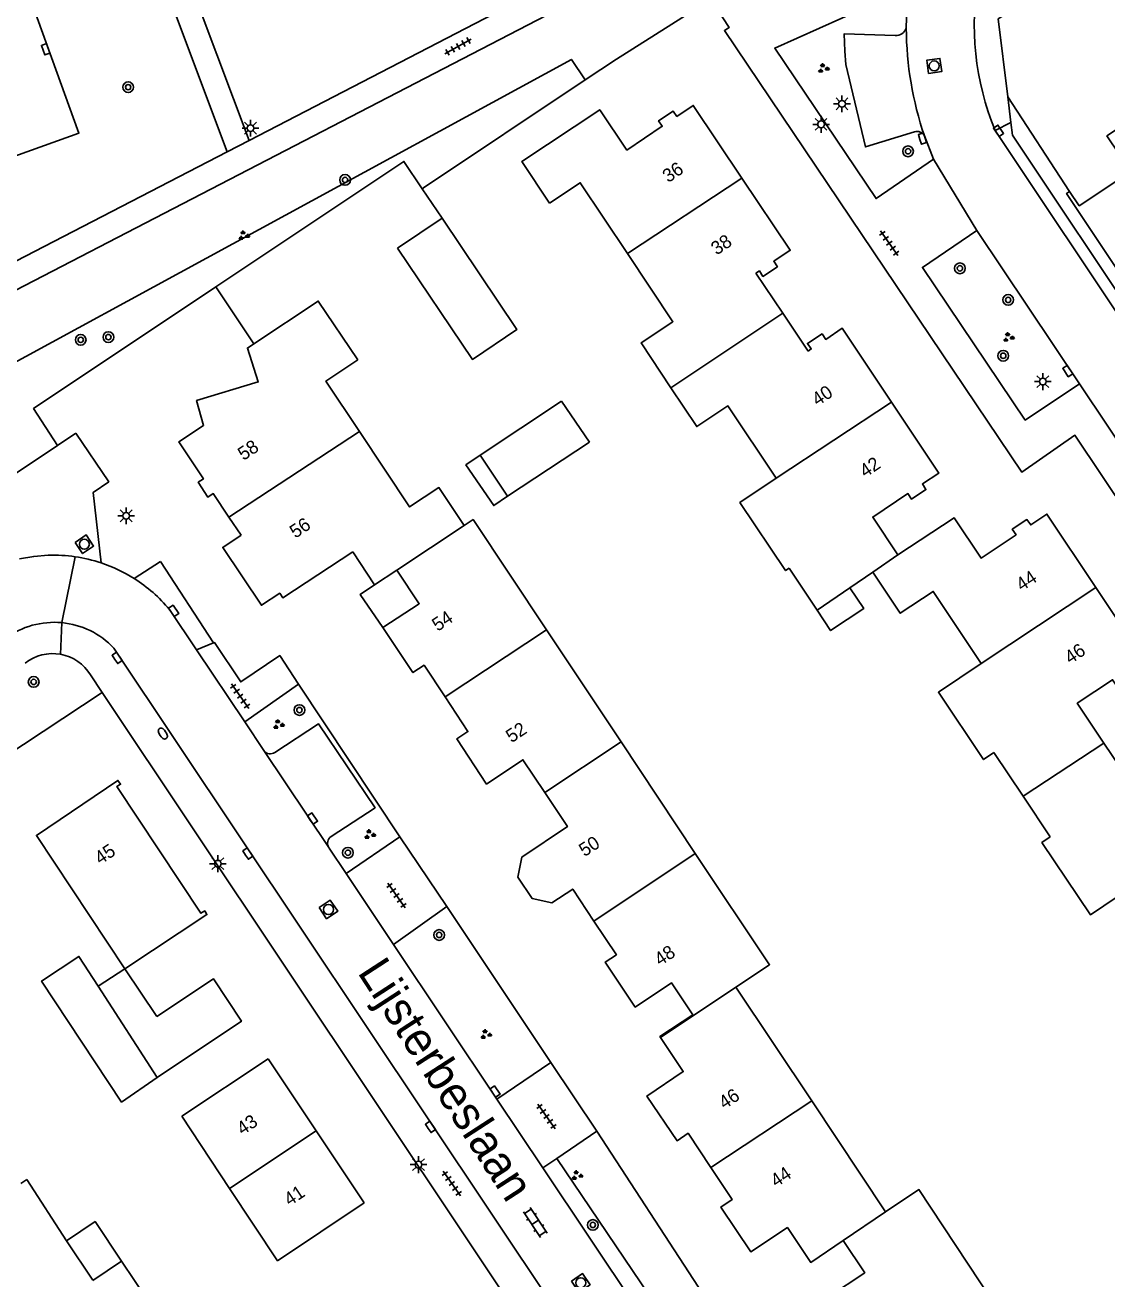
# Model space of a CAD drawing. Extents: x 137999 to 141000, y 397500 to 400501.
# Drawn here: x 138453.1 to 138533.8, y 399770.7 to 399864.2 of the extents above; entities that cross this region are included whole.
import ezdxf

# ---------------------------------------------------------------- set-up
doc = ezdxf.new("R2010")
doc.units = 0
for name, color, linetype in [('gg-afsc-erfafscheiding', 7, 'Continuous'), ('gg-afsc-muur', 7, 'Continuous'), ('gg-anno-huisnummerreeks BGT', 7, 'Continuous'), ('gg-anno-openbare ruimte label', 7, 'Continuous'), ('gg-bbg-bijgebouw', 7, 'Continuous'), ('gg-bbg-gedigitaliseerde bebouwing', 7, 'Continuous'), ('gg-bbg-gedigitaliseerde bijgebouw', 7, 'Continuous'), ('gg-bbg-hoofdgebouw', 7, 'Continuous'), ('gg-bbg-luifel en loopbrug', 7, 'Continuous'), ('gg-bbg-tussenscheiding', 7, 'Continuous'), ('gg-knt-verharding', 7, 'Continuous'), ('gg-knt-verharding nz', 7, 'Continuous'), ('gt-grn-groengrens', 7, 'Continuous'), ('gt-grn-weggrens', 7, 'Continuous'), ('gt-symb-boom', 7, 'Continuous'), ('gt-symb-brandkraan', 7, 'Continuous'), ('gt-symb-groenvak', 7, 'Continuous'), ('gt-symb-klinker verharding', 7, 'Continuous'), ('gt-symb-kolk', 7, 'Continuous'), ('gt-symb-lichtmast', 7, 'Continuous'), ('gt-symb-rioolschacht', 7, 'Continuous'), ('gt-symb-tegel verharding', 7, 'Continuous')]:
    doc.layers.add(name, color=color, linetype=linetype)

# ---------------------------------------------------------------- blocks, each defined once
blk = doc.blocks.new('gt0-RS')
at = {"layer": 'gt-symb-rioolschacht'}
blk.add_lwpolyline([(-0.5, -0.5), (0.5, -0.5), (0.5, 0.5), (-0.5, 0.5)], close=True, dxfattribs=at)
blk.add_circle((0, 0), 0.375, dxfattribs=at)
blk = doc.blocks.new('gt0-KOLK')
at = {"layer": 'gt-symb-kolk'}
blk.add_lwpolyline([(0, 0), (0.375, 0), (0.375, 0.4), (-0.375, 0.4), (-0.375, 0), (0, 0)], dxfattribs=at)
blk = doc.blocks.new('gt0-LMAST')
at = {"layer": 'gt-symb-lichtmast'}
for p, q in [((-0.182, 0.173), (-0.447, 0.438)), ((-0.005, 0.246), (-0.005, 0.621)), ((0.172, 0.173), (0.437, 0.438)), ((-0.255, -0.004), (-0.63, -0.004)), ((-0.182, -0.181), (-0.447, -0.446)), ((-0.005, -0.254), (-0.005, -0.629)), ((0.437, -0.446), (0.172, -0.181)), ((0.245, -0.004), (0.62, -0.004))]:
    blk.add_line(p, q, dxfattribs=at)
blk.add_circle((-0.005, -0.004), 0.25, dxfattribs=at)
blk = doc.blocks.new('gt0-BOOM')
at = {"layer": 'gt-symb-boom'}
for radius in [0.4, 0.2]:
    blk.add_circle((0, 0), radius, dxfattribs=at)
blk = doc.blocks.new('gt0-GRVAK')
at = {"layer": 'gt-symb-groenvak'}
for p, q in [((-0.11, 0.189), (-0.228, 0.24)), ((-0.182, 0.153), (0.088, 0.153)), ((-0.091, 0.211), (-0.156, 0.322)), ((-0.047, 0.214), (-0.047, 0.393)), ((-0.004, 0.211), (0.061, 0.322)), ((0.015, 0.189), (0.133, 0.24)), ((0.262, -0.052), (0.197, 0.059)), ((0.305, -0.049), (0.305, 0.13)), ((0.349, -0.052), (0.414, 0.059)), ((-0.245, -0.228), (-0.363, -0.177)), ((-0.318, -0.264), (-0.047, -0.264)), ((-0.226, -0.206), (-0.291, -0.095)), ((-0.183, -0.203), (-0.183, -0.024)), ((-0.139, -0.206), (-0.074, -0.095)), ((-0.12, -0.228), (-0.002, -0.177)), ((0.243, -0.074), (0.125, -0.023)), ((0.17, -0.11), (0.441, -0.11)), ((0.368, -0.074), (0.486, -0.023))]:
    blk.add_line(p, q, dxfattribs=at)
blk = doc.blocks.new('gt0-BR')
at = {"layer": 'gt-symb-brandkraan'}
for centre, radius, start, end in [((-0.244, 0), 0.206, 107.56694, 252.43307), ((0.599, -2.664), 3, 106.89205, 107.56694), ((0, -0.691), 0.938, 73.10799, 106.89205), ((-0.599, -2.664), 3, 72.43309, 73.10799), ((0.244, 0), 0.206, 287.56695, 72.43309), ((0.599, 2.664), 3, 252.43307, 253.10797), ((0, 0.691), 0.938, 253.10797, 286.89206), ((-0.599, 2.664), 3, 286.89206, 287.56695)]:
    blk.add_arc(centre, radius, start, end, dxfattribs=at)
blk = doc.blocks.new('gt0-TEG1')
at = {"layer": 'gt-symb-tegel verharding'}
for p, q in [((-1.125, 0), (1.125, 0)), ((-0.9, -0.25), (-0.9, 0.25)), ((-0.45, -0.25), (-0.45, 0.25)), ((0, -0.25), (0, 0.25)), ((0.45, -0.25), (0.45, 0.25)), ((0.9, -0.25), (0.9, 0.25))]:
    blk.add_line(p, q, dxfattribs=at)
blk = doc.blocks.new('gt0-KL1')
at = {"layer": 'gt-symb-klinker verharding'}
for p, q in [((-1.15, 0.3), (1.15, 0.3)), ((-1, -0.3), (-1, 0.3)), ((-0.5, 0.3), (-0.5, 0.45)), ((0, -0.3), (0, 0.3)), ((0.5, 0.3), (0.5, 0.45)), ((1, -0.3), (1, 0.3)), ((-1.15, -0.3), (1.15, -0.3)), ((-0.5, -0.45), (-0.5, -0.3)), ((0.5, -0.45), (0.5, -0.3))]:
    blk.add_line(p, q, dxfattribs=at)

msp = doc.modelspace()

# ---------------------------------------------------------------- linework, layer by layer
at = {"layer": 'gg-afsc-erfafscheiding'}
for p, q in [((138504.232, 399866.156), (138497.197, 399861.692)), ((138526.396, 399858.861), (138531, 399851.81)), ((138482.81, 399852.073), (138482.718, 399852.012)), ((138484.194, 399849.814), (138482.718, 399852.012)), ((138467.328, 399844.699), (138470.155, 399840.446)), ((138463.196, 399824.209), (138467.147, 399818.131)), ((138473.479, 399815.046), (138481.054, 399803.657)), ((138484.557, 399798.473), (138492.307, 399786.822)), ((138452.771, 399777.795), (138453.225, 399778.097)), ((138456.169, 399773.522), (138453.225, 399778.097))]:
    msp.add_line(p, q, dxfattribs=at)
for points in [[(138467.328, 399844.699), (138481.345, 399854.059), (138482.718, 399852.012)], [(138467.328, 399844.699), (138453.724, 399835.614), (138455.5, 399832.859)], [(138458.835, 399814.444), (138450.019, 399808.626), (138447.294, 399812.75)], [(138495.746, 399781.695), (138503.314, 399770.062), (138500.516, 399768.209)]]:
    msp.add_lwpolyline(points, dxfattribs=at)
at = {"layer": 'gg-afsc-muur'}
for p, q in [((138497.197, 399861.692), (138494.866, 399860.134)), ((138494.866, 399860.134), (138482.81, 399852.073))]:
    msp.add_line(p, q, dxfattribs=at)
at = {"layer": 'gg-bbg-bijgebouw'}
for p, q in [((138484.194, 399849.814), (138480.876, 399847.585)), ((138462.911, 399790.25), (138460.53, 399793.81)), ((138456.169, 399773.522), (138458.137, 399770.587))]:
    msp.add_line(p, q, dxfattribs=at)
msp.add_lwpolyline([(138462.911, 399790.25), (138467.139, 399793.078), (138469.229, 399789.913), (138462.952, 399785.715)], dxfattribs=at)
at = {"layer": 'gg-bbg-gedigitaliseerde bebouwing'}
for p, q in [((138510.075, 399823.701), (138512.163, 399820.567)), ((138516.327, 399823.418), (138514.614, 399822.245)), ((138491.98, 399819.103), (138497.548, 399810.742)), ((138497.548, 399810.742), (138503.083, 399802.431)), ((138525.364, 399809.952), (138527.536, 399806.692)), ((138527.536, 399806.692), (138529.559, 399803.656)), ((138506.116, 399792.45), (138511.766, 399783.966)), ((138511.766, 399783.966), (138517.277, 399775.69))]:
    msp.add_line(p, q, dxfattribs=at)
for points in [[(138492.206, 399850.941), (138494.497, 399852.468), (138498.019, 399847.182)], [(138498.019, 399847.182), (138501.411, 399842.092), (138499.035, 399840.508), (138501.263, 399837.164)], [(138477.9, 399839.24), (138475.536, 399837.664), (138478.044, 399833.903)], [(138501.263, 399837.164), (138503.192, 399834.27), (138505.512, 399835.816), (138509.112, 399830.414)], [(138485.835, 399826.886), (138483.961, 399829.722), (138481.767, 399828.272), (138478.044, 399833.903)], [(138510.075, 399823.701), (138509.817, 399823.528), (138506.409, 399828.596), (138509.112, 399830.414)], [(138485.835, 399826.886), (138486.502, 399827.328), (138491.98, 399819.103)], [(138516.327, 399823.418), (138518.377, 399820.342), (138520.832, 399821.978), (138524.417, 399816.599)], [(138525.364, 399809.952), (138524.591, 399809.432), (138521.218, 399814.448), (138524.417, 399816.599)], [(138535.541, 399799.851), (138532.562, 399797.852), (138528.939, 399803.239), (138529.559, 399803.656)], [(138503.083, 399802.431), (138508.62, 399794.118), (138506.116, 399792.45)], [(138517.277, 399775.69), (138519.765, 399777.347), (138525.236, 399769.081)]]:
    msp.add_lwpolyline(points, dxfattribs=at)
at = {"layer": 'gg-bbg-gedigitaliseerde bijgebouw'}
for p, q in [((138487.043, 399832.139), (138493.115, 399836.157)), ((138493.115, 399836.157), (138495.181, 399833.118)), ((138495.181, 399833.118), (138489.071, 399829.074)), ((138489.071, 399829.074), (138487.043, 399832.139)), ((138458.541, 399792.52), (138460.53, 399793.81))]:
    msp.add_line(p, q, dxfattribs=at)
for points in [[(138480.876, 399847.585), (138486.452, 399839.284), (138489.77, 399841.513), (138484.194, 399849.814)], [(138514.614, 399822.245), (138515.643, 399820.701), (138513.172, 399819.054), (138512.163, 399820.567)], [(138458.541, 399792.52), (138457.107, 399794.748), (138454.317, 399792.903), (138460.287, 399783.875), (138462.952, 399785.715)], [(138460.288, 399772.009), (138458.31, 399774.958), (138456.169, 399773.522)], [(138460.082, 399767.687), (138462.223, 399769.123), (138460.288, 399772.009)]]:
    msp.add_lwpolyline(points, dxfattribs=at)
at = {"layer": 'gg-bbg-hoofdgebouw'}
for p, q in [((138507.611, 399845.713), (138509.617, 399842.721)), ((138509.617, 399842.721), (138511.503, 399839.909)), ((138469.2, 399826.165), (138468.293, 399827.525)), ((138479.161, 399822.475), (138477.536, 399824.934)), ((138479.161, 399822.475), (138480.83, 399823.56)), ((138464.785, 399782.816), (138471.22, 399787.097)), ((138471.22, 399787.097), (138474.8, 399781.735)), ((138468.348, 399777.437), (138464.785, 399782.816)), ((138474.8, 399781.735), (138478.38, 399776.36))]:
    msp.add_line(p, q, dxfattribs=at)
for points in [[(138531, 399851.81), (138531.72, 399850.74), (138535.56, 399853.29), (138533.79, 399855.95), (138538.37, 399859), (138539.1, 399857.91)], [(138506.56, 399852.802), (138502.93, 399858.23), (138501.71, 399857.41), (138501.43, 399857.81), (138500.35, 399857.09), (138500.62, 399856.68), (138497.98, 399854.9), (138495.95, 399857.91), (138490.14, 399854.04), (138492.206, 399850.941)], [(138507.611, 399845.713), (138507.86, 399845.88), (138508.13, 399845.47), (138509.21, 399846.19), (138508.94, 399846.6), (138510.16, 399847.42), (138506.56, 399852.802)], [(138537.438, 399841.659), (138530.78, 399851.67), (138531, 399851.81)], [(138470.155, 399840.446), (138474.96, 399843.64), (138477.9, 399839.24)], [(138517.726, 399836.09), (138514.05, 399841.61), (138512.81, 399840.78), (138512.54, 399841.19), (138511.45, 399840.48), (138511.73, 399840.06), (138511.503, 399839.909)], [(138468.293, 399827.525), (138467.13, 399829.27), (138466.72, 399829.01), (138466.01, 399830.12), (138466.39, 399830.37), (138464.55, 399833.13), (138466.4, 399834.36), (138465.88, 399836.22), (138470.48, 399837.6), (138469.68, 399840.13), (138470.155, 399840.446)], [(138518.2, 399824.7), (138516.32, 399827.52), (138518.94, 399829.27), (138519.21, 399828.86), (138520.29, 399829.57), (138520.02, 399829.99), (138521.25, 399830.8), (138517.726, 399836.09)], [(138532.954, 399822.271), (138529.31, 399827.74), (138528.1, 399826.93), (138527.82, 399827.33), (138526.73, 399826.61), (138527.01, 399826.2), (138524.4, 399824.46), (138522.4, 399827.46), (138518.2, 399824.7)], [(138477.536, 399824.934), (138472.327, 399821.49), (138472.091, 399821.841), (138470.718, 399820.945), (138467.837, 399825.257), (138469.2, 399826.165)], [(138479.78, 399819.27), (138482.49, 399821.06), (138480.83, 399823.56)], [(138533.561, 399810.659), (138531.58, 399813.63), (138534.21, 399815.38), (138534.48, 399814.97), (138535.57, 399815.68), (138535.31, 399816.09), (138536.52, 399816.92), (138532.954, 399822.271)], [(138484.413, 399814.103), (138482.85, 399816.47), (138482.02, 399815.92), (138479.78, 399819.27)], [(138491.861, 399806.969), (138490.23, 399809.42), (138487.52, 399807.6), (138485.29, 399810.97), (138486.12, 399811.52), (138484.413, 399814.103)], [(138544.081, 399805.581), (138540.41, 399811.1), (138539.18, 399810.28), (138538.91, 399810.69), (138537.82, 399809.97), (138538.09, 399809.56), (138535.46, 399807.81), (138533.561, 399810.659)], [(138460.53, 399793.81), (138466.65, 399797.87), (138466.49, 399798.14), (138466.2, 399797.97), (138459.93, 399807.41), (138460.21, 399807.59), (138460.02, 399807.87), (138453.94, 399803.77), (138460.53, 399793.81)], [(138495.525, 399797.385), (138493.936, 399799.77), (138492.383, 399798.736), (138490.907, 399799.07), (138489.849, 399800.649), (138490.153, 399802.153), (138493.55, 399804.43), (138491.861, 399806.969)], [(138500.488, 399788.702), (138500.45, 399788.76), (138502.9, 399790.38), (138501.32, 399792.77), (138498.6, 399790.96), (138496.37, 399794.32), (138497.2, 399794.87), (138495.525, 399797.385)], [(138504.247, 399778.989), (138502.55, 399781.55), (138501.72, 399780.99), (138499.48, 399784.33), (138502.18, 399786.15), (138500.488, 399788.702)], [(138514.12, 399773.54), (138511.7, 399771.91), (138509.95, 399774.51), (138507.23, 399772.7), (138505, 399776.04), (138505.83, 399776.6), (138504.247, 399778.989)], [(138478.38, 399776.36), (138471.923, 399772.041), (138468.348, 399777.437)], [(138513.01, 399769.34), (138515.72, 399771.15), (138514.12, 399773.54)]]:
    msp.add_lwpolyline(points, dxfattribs=at)
at = {"layer": 'gg-bbg-luifel en loopbrug'}
for points in [[(138487.043, 399832.139), (138485.973, 399831.407), (138488.046, 399828.374), (138489.071, 399829.074)], [(138479.78, 399819.27), (138478.093, 399821.753), (138479.161, 399822.475)]]:
    msp.add_lwpolyline(points, dxfattribs=at)
at = {"layer": 'gg-bbg-tussenscheiding'}
for p, q in [((138506.56, 399852.802), (138498.019, 399847.182)), ((138501.263, 399837.164), (138509.617, 399842.721)), ((138517.726, 399836.09), (138509.112, 399830.414)), ((138478.044, 399833.903), (138468.293, 399827.525)), ((138485.835, 399826.886), (138480.83, 399823.56)), ((138518.2, 399824.7), (138516.327, 399823.418)), ((138514.614, 399822.245), (138512.163, 399820.567)), ((138532.954, 399822.271), (138524.417, 399816.599)), ((138491.98, 399819.103), (138484.413, 399814.103)), ((138491.861, 399806.969), (138497.548, 399810.742)), ((138533.561, 399810.659), (138527.536, 399806.692)), ((138503.083, 399802.431), (138495.525, 399797.385)), ((138458.541, 399792.52), (138462.952, 399785.715)), ((138506.116, 399792.45), (138500.488, 399788.702)), ((138504.247, 399778.989), (138511.766, 399783.966)), ((138474.8, 399781.735), (138468.348, 399777.437)), ((138517.277, 399775.69), (138514.12, 399773.54)), ((138460.288, 399772.009), (138458.146, 399770.574))]:
    msp.add_line(p, q, dxfattribs=at)
at = {"layer": 'gg-knt-verharding'}
for p, q in [((138466.235, 399865.128), (138469.8, 399855.62)), ((138526.396, 399858.861), (138526.63, 399856.96)), ((138526.63, 399856.96), (138525.45, 399856.36)), ((138520.179, 399855.96), (138520.848, 399854.228)), ((138535.917, 399840.646), (138525.45, 399856.36)), ((138524.094, 399848.908), (138520.848, 399854.228)), ((138524.094, 399848.908), (138531.744, 399837.453)), ((138531.744, 399837.453), (138569.25, 399781.34)), ((138455.5, 399832.859), (138456.877, 399833.78)), ((138451.309, 399830.056), (138455.5, 399832.859)), ((138465.88, 399817.608), (138463.86, 399820.63)), ((138459.71, 399817.75), (138507.501, 399746.199)), ((138467.147, 399818.131), (138465.88, 399817.608)), ((138465.88, 399817.608), (138469.473, 399812.233)), ((138457.969, 399815.741), (138458.835, 399814.444)), ((138469.473, 399812.233), (138473.479, 399815.046)), ((138469.473, 399812.233), (138470.902, 399810.096)), ((138481.054, 399803.657), (138477.035, 399800.929)), ((138484.557, 399798.473), (138481.054, 399803.657)), ((138475.742, 399802.864), (138475.769, 399802.823)), ((138475.769, 399802.823), (138477.035, 399800.929)), ((138477.035, 399800.929), (138480.581, 399795.623)), ((138480.581, 399795.623), (138484.557, 399798.473)), ((138480.581, 399795.623), (138488.282, 399784.101)), ((138488.282, 399784.101), (138492.307, 399786.822)), ((138492.307, 399786.822), (138495.746, 399781.695)), ((138488.282, 399784.101), (138491.714, 399778.965)), ((138495.746, 399781.695), (138492.756, 399779.67)), ((138492.756, 399779.67), (138491.714, 399778.965)), ((138491.714, 399778.965), (138499.388, 399767.484))]:
    msp.add_line(p, q, dxfattribs=at)
for points in [[(138469.8, 399855.62), (138517.54, 399880.35), (138521.409, 399883.801)], [(138448.596, 399879.655), (138457.63, 399882.89), (138468.17, 399854.78)], [(138434.682, 399874.673), (138443.22, 399851.18), (138457.11, 399856.15), (138448.596, 399879.655)], [(138534.916, 399870.866), (138525.68, 399864.69), (138526.396, 399858.861)], [(138501.702, 399870.011), (138449.53, 399842.98), (138443.84, 399841.5)], [(138504.232, 399866.156), (138505.611, 399864.054), (138505.25, 399863.82), (138527.43, 399830.88), (138531.4, 399833.63), (138537.473, 399824.535)], [(138519, 399867), (138509.01, 399862.51), (138516.566, 399851.281), (138520.848, 399854.228)], [(138519, 399867), (138518.867, 399865.503), (138518.821, 399864.001)], [(138519.427, 399856.26), (138515.776, 399855.133), (138514.318, 399861.281), (138514.23, 399862.275), (138514.178, 399863.564), (138517.99, 399863.443)], [(138468.17, 399854.78), (138448.77, 399844.74), (138442.235, 399843.028)], [(138531.744, 399837.453), (138527.69, 399834.75), (138520.019, 399846.149), (138524.094, 399848.908)], [(138456.877, 399833.78), (138459.33, 399830.157), (138458.17, 399829.363), (138458.767, 399824.099)], [(138454.821, 399824.675), (138453.742, 399824.588), (138452.677, 399824.398)], [(138473.479, 399815.046), (138472.091, 399817.185), (138469.179, 399815.227), (138467.22, 399818.161), (138467.147, 399818.131)], [(138458.835, 399814.444), (138506.61, 399742.87), (138499.525, 399738.125)], [(138475.926, 399803.683), (138479.195, 399805.833), (138474.969, 399812.105), (138471.719, 399809.969)]]:
    msp.add_lwpolyline(points, dxfattribs=at)
for centre, radius, start, end in [((138544.846, 399864.306), 20.96, 169.90668, 202.27662), ((138518.035, 399864.273), 0.831, 266.86776, 340.89339), ((138519.625, 399855.663), 0.629, 28.17952, 108.32279), ((138455.185, 399813.373), 11.308, 81.6855, 91.84372), ((138455.183, 399813.354), 11.327, 71.55515, 81.69169), ((138455.191, 399813.386), 11.294, 57.67712, 71.54256), ((138455.2, 399813.381), 11.293, 39.93067, 57.72834), ((138455.268, 399813.566), 6.102, 84.81066, 126.3453), ((138455.268, 399813.566), 6.102, 43.28884, 84.81305), ((138455.141, 399814.024), 3.309, 79.78428, 128.30864), ((138455.141, 399814.025), 3.308, 31.25665, 79.78492), ((138471.377, 399810.457), 0.597, 217.29829, 305.03025), ((138476.256, 399803.179), 0.603, 123.1948, 211.48106)]:
    msp.add_arc(centre, radius, start, end, dxfattribs=at)
at = {"layer": 'gg-knt-verharding nz'}
msp.add_line((138470.902, 399810.096), (138475.742, 399802.864), dxfattribs=at)
msp.add_arc((138544.123, 399864.139), 25.303, 180.31254, 198.85929, dxfattribs=at)
at = {"layer": 'gt-grn-groengrens'}
for p, q in [((138463.196, 399824.209), (138461.23, 399822.93)), ((138500.516, 399768.209), (138492.756, 399779.67))]:
    msp.add_line(p, q, dxfattribs=at)
for points in [[(138447.233, 399836.301), (138493.842, 399861.665), (138494.866, 399860.134)], [(138526.63, 399856.96), (138526.74, 399856.016), (138536.658, 399841.139)]]:
    msp.add_lwpolyline(points, dxfattribs=at)
at = {"layer": 'gt-grn-weggrens'}
for p, q in [((138469.8, 399855.62), (138468.17, 399854.78)), ((138455.82, 399819.643), (138456.82, 399824.562)), ((138455.728, 399817.28), (138455.82, 399819.643))]:
    msp.add_line(p, q, dxfattribs=at)

# ---------------------------------------------------------------- block references
at = {"layer": 'gt-symb-boom'}
for p in [(138460.78, 399859.591), (138518.953, 399854.807), (138476.96, 399852.673), (138522.822, 399846.078), (138526.422, 399843.722), (138457.239, 399840.741), (138459.306, 399840.946), (138526.052, 399839.553), (138453.73, 399815.221), (138473.555, 399813.123), (138477.171, 399802.481), (138483.976, 399796.343), (138495.442, 399774.71)]:
    msp.add_blockref('gt0-BOOM', p, dxfattribs=at)
at = {"layer": 'gt-symb-brandkraan', "rotation": 123.70595653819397}
msp.add_blockref('gt0-BR', (138463.369, 399811.371), dxfattribs=at)
at = {"layer": 'gt-symb-groenvak'}
for p in [(138512.623, 399860.989), (138469.389, 399848.514), (138526.43, 399840.923), (138471.981, 399812.035), (138478.783, 399803.833), (138487.448, 399788.92), (138494.243, 399778.398)]:
    msp.add_blockref('gt0-GRVAK', p, dxfattribs=at)
at = {"layer": 'gt-symb-klinker verharding', "rotation": 123.49940008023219}
msp.add_blockref('gt0-KL1', (138491.143, 399774.899), dxfattribs=at)
at = {"layer": 'gt-symb-kolk'}
for p, rotation in [((138454.442, 399862.353), -70.06095208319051), ((138525.532, 399856.234), -56.00796028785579), ((138519.844, 399855.697), -71.9999254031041), ((138530.695, 399838.306), -56.214572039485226), ((138464.006, 399820.412), -56.214572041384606), ((138459.793, 399816.904), -56.21457203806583), ((138474.365, 399804.918), -56.214572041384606), ((138469.542, 399802.309), -56.214572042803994), ((138487.981, 399784.546), -56.21457204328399), ((138483.162, 399781.915), -56.214572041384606)]:
    msp.add_blockref('gt0-KOLK', p, dxfattribs=dict(at, rotation=rotation))
at = {"layer": 'gt-symb-lichtmast'}
for p in [(138514.031, 399858.355), (138469.907, 399856.534), (138512.468, 399856.823), (138529.01, 399837.629), (138460.637, 399827.62), (138467.468, 399801.666), (138482.442, 399779.212)]:
    msp.add_blockref('gt0-LMAST', p, dxfattribs=at)
at = {"layer": 'gt-symb-rioolschacht'}
for p, rotation in [((138520.907, 399861.176), 7.992313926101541), ((138457.512, 399825.493), -56.214572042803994), ((138475.721, 399798.246), -56.214572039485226), ((138494.54, 399770.391), -56.214572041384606)]:
    msp.add_blockref('gt0-RS', p, dxfattribs=dict(at, rotation=rotation))
at = {"layer": 'gt-symb-tegel verharding'}
for p, rotation in [((138485.391, 399862.63), 29.282828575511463), ((138517.553, 399847.95), 125.23135738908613), ((138469.128, 399814.159), 125.23135738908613), ((138480.794, 399799.292), 125.23135738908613), ((138491.982, 399782.806), 125.23135738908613), ((138484.916, 399777.801), 125.23135739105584)]:
    msp.add_blockref('gt0-TEG1', p, dxfattribs=dict(at, rotation=rotation))

# ---------------------------------------------------------------- texts
at = {"layer": 'gg-anno-huisnummerreeks BGT'}
for s, rotation, p in [('36', 33.8, (138501.062, 399852.43)), ('38', 33.8, (138504.676, 399847.025)), ('40', 33.7, (138512.201, 399835.769)), ('58', 33.7, (138469.38, 399831.702)), ('42', 33.7, (138515.759, 399830.427)), ('56', 33.7, (138473.251, 399825.899)), ('44', 33.7, (138527.426, 399821.953)), ('54', 33.8, (138483.868, 399818.955)), ('46', 33.7, (138531.049, 399816.515)), ('52', 33.5, (138489.372, 399810.642)), ('50', 32.8, (138494.813, 399802.149)), ('45', 34, (138458.7, 399801.552)), ('48', 33.6, (138500.453, 399793.997)), ('46', 33.5, (138505.25, 399783.309)), ('43', 33.7, (138469.3, 399781.37)), ('44', 33.5, (138509.112, 399777.481)), ('41', 33.7, (138472.822, 399776.087))]:
    msp.add_text(s, height=1, rotation=rotation, dxfattribs=at).set_placement(p)
at = {"layer": 'gg-anno-openbare ruimte label'}
msp.add_text('Lijsterbeslaan', height=2.5, rotation=303, dxfattribs=at).set_placement((138477.84, 399793.555))

doc.saveas('drawing.dxf')
